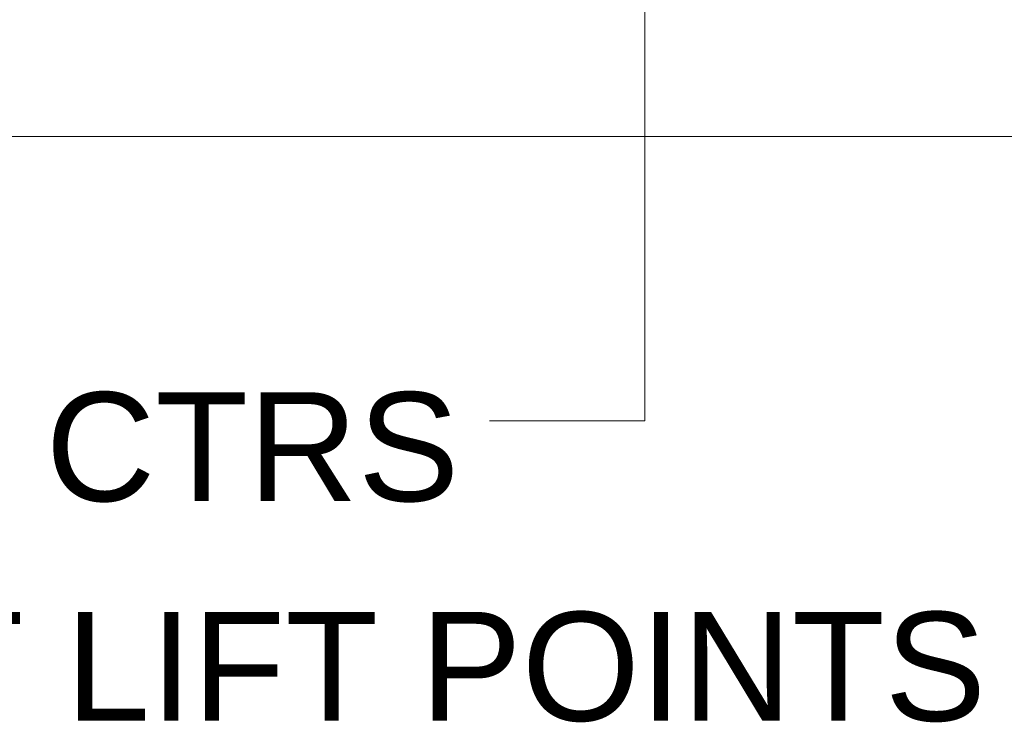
# Model space of a CAD drawing. Header units: millimetres. Extents: x 0 to 594, y 0 to 420.
# Tile 985 of 1056: x 271 to 303, y 241 to 263. Entities that reach past the tile are written whole.
import ezdxf

# ---------------------------------------------------------------- set-up
doc = ezdxf.new("R2010")
doc.units = ezdxf.units.MM
doc.layers.add('1', color=7, linetype='Continuous', true_color=0xffffff)
doc.styles.add('Arial', font='txt')

msp = doc.modelspace()

# ---------------------------------------------------------------- linework, layer by layer
at = {"layer": '1', "color": 18, "linetype": 'Continuous', "lineweight": 18}
for p, q in [((291.341, 336.089), (291.341, 250.425)), ((291.341, 250.425), (286.341, 250.425))]:
    msp.add_line(p, q, dxfattribs=at)
at = {"layer": '1', "color": 8, "linetype": 'Continuous', "lineweight": 18}
msp.add_line((83.36, 259.562), (330.591, 259.562), dxfattribs=at)

# ---------------------------------------------------------------- texts
at = {"layer": '1', "color": 18, "linetype": 'Continuous', "lineweight": 13, "char_height": 3.5, "attachment_point": 7, "line_spacing_factor": 1.047437, "style": 'Arial'}
for s, insert in [('\\fArial|b0|i0;\\W1.0000;CTRS', (272.067, 247.789)), ('\\fArial|b0|i0;\\W1.0000;AFT LIFT POINTS', (262.12, 240.727))]:
    msp.add_mtext(s, dxfattribs=dict(at, insert=insert))

doc.saveas('drawing.dxf')
